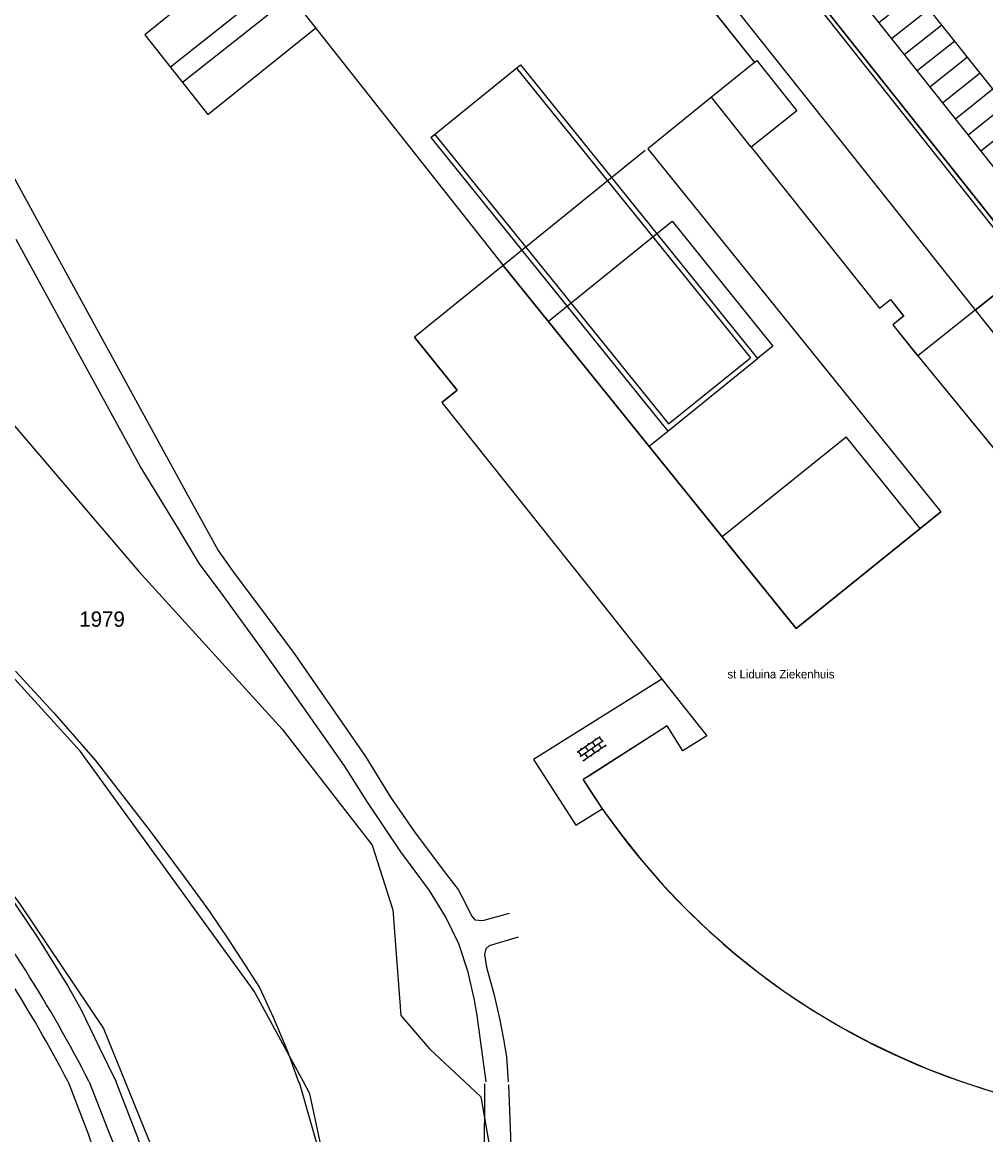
# Model space of a CAD drawing. Extents: x 148816 to 151297, y 399515 to 402500.
# Drawn here: x 150337.1 to 150450.2, y 400493.8 to 400624.4 of the extents above; entities that cross this region are included whole.
import ezdxf

# ---------------------------------------------------------------- set-up
doc = ezdxf.new("R2010")
doc.units = 0
for name, color, linetype in [('B01 Hoofdgebouw  [D] Norm', 7, 'Continuous'), ('B01 Hoofdgebouw  [T] Norm', 7, 'Continuous'), ('B01 hoofgebouw', 7, 'Continuous'), ('B02 Bijgebouw  [T] Norm', 7, 'Continuous'), ('G01 perceelsgrens', 7, 'Continuous'), ('S02 Open verharding  Norm', 7, 'Continuous'), ('T04 Haag heg  [D] Gem', 7, 'Continuous'), ('T09 Insteek water  [T] Norm', 7, 'Continuous'), ('V00 Kant verharding algemeen  [T] Norm', 7, 'Continuous'), ('V00 Kant verharding algemeen secundair  [T] Gem', 7, 'Continuous'), ('Z01 perceelnummer', 7, 'Continuous'), ('Z19 Overige Tekst  [Tekst] Gem', 7, 'Continuous')]:
    doc.layers.add(name, color=color, linetype=linetype)

msp = doc.modelspace()

# ---------------------------------------------------------------- linework, layer by layer
at = {"layer": 'B01 Hoofdgebouw  [D] Norm'}
for p, q in [((150423.03, 400619.65), (150417.98, 400615.57)), ((150417.98, 400615.57), (150410.49, 400609.52)), ((150422.65, 400609.7), (150417.98, 400615.57)), ((150410.21, 400609.29), (150393.54, 400595.82)), ((150410.49, 400609.52), (150444.9, 400566.92)), ((150398.83, 400589.27), (150413.35, 400601.01)), ((150413.35, 400601.01), (150425.2, 400586.34)), ((150393.54, 400595.82), (150383.11, 400587.4)), ((150393.54, 400595.82), (150427.94, 400553.22)), ((150425.2, 400586.34), (150423.4, 400584.9)), ((150410.67, 400574.61), (150412.85, 400576.38)), ((150419.25, 400563.99), (150433.78, 400575.72)), ((150442.47, 400564.96), (150433.78, 400575.72)), ((150427.94, 400553.22), (150444.9, 400566.92))]:
    msp.add_line(p, q, dxfattribs=at)
for points in [[(150387.12, 400580.37), (150388.13, 400581.18), (150383.11, 400587.4)], [(150403.33, 400558.37), (150417.42, 400540.62), (150414.63, 400538.84), (150412.76, 400541.77), (150403.77, 400536.01)]]:
    msp.add_lwpolyline(points, dxfattribs=at)
at = {"layer": 'B01 Hoofdgebouw  [T] Norm'}
for p, q in [((150458.54, 400591.76), (150424.38, 400634.75)), ((150416.18, 400628.25), (150423.03, 400619.65)), ((150423.03, 400619.65), (150423.3, 400619.85)), ((150423.3, 400619.85), (150427.99, 400613.96)), ((150427.99, 400613.96), (150422.65, 400609.7)), ((150422.65, 400609.7), (150437.7, 400590.8)), ((150437.7, 400590.8), (150438.99, 400591.83)), ((150438.99, 400591.83), (150440.55, 400589.87)), ((150448.92, 400590.57), (150442.19, 400585.22)), ((150440.55, 400589.87), (150439.28, 400588.86)), ((150439.28, 400588.86), (150442.18, 400585.22)), ((150442.19, 400585.22), (150456.96, 400567.22)), ((150386.33, 400579.75), (150387.12, 400580.37)), ((150386.33, 400579.75), (150403.33, 400558.37))]:
    msp.add_line(p, q, dxfattribs=at)
for points in [[(150403.77, 400536.01), (150402.93, 400535.47), (150405.14, 400532.06), (150407.41, 400528.98), (150409.79, 400525.97), (150412.31, 400523.09), (150414.94, 400520.33), (150417.7, 400517.69), (150420.58, 400515.17), (150423.55, 400512.79), (150426.64, 400510.54), (150429.84, 400508.43), (150433.12, 400506.47), (150436.49, 400504.65), (150439.92, 400503), (150443.43, 400501.49), (150447.41, 400500)], [(150447.46, 400500), (150450.64, 400498.95), (150454.33, 400497.92), (150458.06, 400497.09), (150461.82, 400496.4), (150465.61, 400495.87), (150469.4, 400495.54), (150473.22, 400495.33), (150477.05, 400495.35), (150480.86, 400495.52), (150484.64, 400495.87), (150490.44, 400496.74), (150489.76, 400500)]]:
    msp.add_lwpolyline(points, dxfattribs=at)
at = {"layer": 'B01 hoofgebouw'}
for points in [[(150456.26, 400589.95), (150458.53, 400591.76), (150424.38, 400634.75), (150422.68, 400633.4)], [(150417.9, 400629.61), (150416.18, 400628.25), (150423.03, 400619.65), (150423.3, 400619.86), (150427.99, 400613.96), (150422.65, 400609.7), (150437.7, 400590.8), (150438.99, 400591.83), (150440.54, 400589.87), (150439.28, 400588.86), (150442.19, 400585.22)], [(150422.65, 400609.7), (150417.98, 400615.57), (150410.49, 400609.52), (150444.9, 400566.92), (150427.94, 400553.22), (150393.54, 400595.82), (150383.11, 400587.4), (150388.13, 400581.18), (150386.33, 400579.75), (150403.33, 400558.37), (150417.42, 400540.62), (150414.63, 400538.84), (150412.76, 400541.77), (150402.93, 400535.47)], [(150456.26, 400589.95), (150455.51, 400589.35), (150452.37, 400593.31), (150448.92, 400590.57), (150442.19, 400585.22)], [(150442.19, 400585.22), (150456.96, 400567.22), (150459.15, 400568.98), (150460.8, 400568.8)]]:
    msp.add_lwpolyline(points, dxfattribs=at)
for centre, radius, start, end in [((150475.16, 400580.44), 85.09, 211.9113, 250.9892), ((150475.16, 400580.43), 85.07, 250.9869, 280.3461)]:
    msp.add_arc(centre, radius, start, end, dxfattribs=at)
at = {"layer": 'B02 Bijgebouw  [T] Norm'}
msp.add_line((150448.92, 400590.57), (150452.37, 400593.31), dxfattribs=at)
at = {"layer": 'G01 perceelsgrens'}
for points in [[(150370.07, 400500), (150364.31, 400510.65), (150343.9, 400538.77), (150328.46, 400555.76), (150313.53, 400572.26), (150301.64, 400579.11), (150295.43, 400584.76), (150288.96, 400595.19), (150291.22, 400604.99), (150318.19, 400634.66), (150340.67, 400659.51), (150365.18, 400684.1), (150373.91, 400692.93), (150390.96, 400711.75), (150406.32, 400733.75), (150409.4, 400738.01), (150409.1, 400742.54)], [(150326.93, 400587.74), (150350.74, 400559.9)], [(150350.74, 400559.9), (150367.6, 400541.38)], [(150313.66, 400550.34), (150323.37, 400538.51), (150330.45, 400529.32), (150336.76, 400520.92), (150346.59, 400506.26), (150349.15, 400500)], [(150367.6, 400541.38), (150378.14, 400527.79)], [(150378.14, 400527.79), (150380.56, 400520.18)], [(150380.56, 400520.18), (150381.5, 400507.81)], [(150381.5, 400507.81), (150384.87, 400503.87)], [(150384.87, 400503.87), (150389.02, 400500)], [(150349.15, 400500), (150353.98, 400488.16), (150355.3, 400468.96), (150359.22, 400435.95), (150360.6, 400421.25)], [(150381.8, 400436.12), (150380.16, 400447.31), (150377, 400469.31), (150373.56, 400485.88), (150370.83, 400498.59), (150370.07, 400500)], [(150389.02, 400500), (150390.92, 400498.24)], [(150390.92, 400498.24), (150396.35, 400467.05)]]:
    msp.add_lwpolyline(points, dxfattribs=at)
at = {"layer": 'S02 Open verharding  Norm'}
for p, q in [((150402.21, 400538.68), (150404.93, 400540.55)), ((150402.55, 400538.19), (150405.27, 400540.05)), ((150402.89, 400537.69), (150405.61, 400539.56)), ((150403.16, 400539.33), (150403.5, 400538.84)), ((150403.57, 400539.62), (150403.49, 400539.74)), ((150403.98, 400539.9), (150404.32, 400539.4)), ((150404.39, 400540.18), (150404.31, 400540.3)), ((150405.07, 400539.19), (150404.73, 400539.68)), ((150404.81, 400540.46), (150405.15, 400539.97)), ((150405.49, 400539.47), (150405.57, 400539.35)), ((150402.33, 400538.77), (150402.67, 400538.27)), ((150402.74, 400539.05), (150402.66, 400539.17)), ((150403.08, 400538.56), (150403.42, 400538.06)), ((150403.83, 400538.34), (150403.92, 400538.22)), ((150403.91, 400539.12), (150404.25, 400538.63)), ((150404.66, 400538.91), (150404.74, 400538.78)), ((150403.01, 400537.78), (150403.09, 400537.66))]:
    msp.add_line(p, q, dxfattribs=at)
at = {"layer": 'T04 Haag heg  [D] Gem'}
msp.add_lwpolyline([(150412.14, 400547.27), (150397.07, 400537.85), (150402.04, 400530.11), (150405.13, 400532.06)], dxfattribs=at)
at = {"layer": 'T09 Insteek water  [T] Norm'}
for points in [[(150336.29, 400548.21), (150340.76, 400543.32), (150345.64, 400537.74), (150351.95, 400529.6), (150356.3, 400523.77), (150359.07, 400519.99), (150361.23, 400516.74), (150362.86, 400514.28), (150364.92, 400511.06), (150366.53, 400507.61), (150368.21, 400503.6), (150369.53, 400499.87)], [(150335.18, 400522.42), (150338.89, 400516.92), (150342.38, 400511.32), (150343.96, 400508.55), (150346.09, 400504.06), (150348.08, 400500)], [(150358.08, 400468.63), (150353.85, 400478.66), (150353.26, 400484.64), (150350.68, 400493.36), (150348.08, 400500)], [(150473.81, 400363.87), (150463.58, 400371.67), (150449.57, 400382.22), (150443.01, 400386.27), (150442.42, 400389.15), (150435.85, 400395.38), (150423.87, 400402.2), (150398.97, 400416.05), (150390.3, 400422.43), (150388.46, 400425.04), (150384.36, 400433.46), (150384.04, 400434.07), (150379.96, 400450.79), (150379.47, 400453.02), (150377.07, 400466.92), (150373.64, 400485.76), (150369.61, 400499.92)]]:
    msp.add_lwpolyline(points, dxfattribs=at)
at = {"layer": 'V00 Kant verharding algemeen  [T] Norm'}
for p, q in [((150382.38, 400674.32), (150472.45, 400560.96)), ((150473.86, 400587.77), (150405.22, 400674.13)), ((150354, 400645.86), (150393.54, 400595.82)), ((150364.08, 400633.13), (150351.47, 400622.89)), ((150430.81, 400625.76), (150457.87, 400591.64)), ((150351.47, 400622.89), (150358.87, 400613.54)), ((150358.87, 400613.54), (150371.54, 400623.7)), ((150395.1, 400618.98), (150422.56, 400584.98)), ((150395.57, 400619.36), (150423.4, 400584.9)), ((150385.48, 400611.22), (150412.94, 400577.22)), ((150385.02, 400610.84), (150412.85, 400576.38)), ((150412.85, 400576.38), (150423.4, 400584.9)), ((150412.94, 400577.22), (150422.56, 400584.98))]:
    msp.add_line(p, q, dxfattribs=at)
for points in [[(150406.16, 400672.95), (150401.73, 400669.46), (150461.57, 400594.17)], [(150331.14, 400615.08), (150353.57, 400574.19), (150356.93, 400568.03), (150358.76, 400564.71), (150360.05, 400562.37), (150361.76, 400559.99), (150365.83, 400554.54), (150368.98, 400550.27), (150377.35, 400538.2), (150380.28, 400533.41), (150383.1, 400529.33), (150386.59, 400524.68), (150388.24, 400522.58), (150388.85, 400521.41), (150389.46, 400520.2), (150389.84, 400519.43), (150390.2, 400519.03), (150391.14, 400518.95), (150394.26, 400519.79)], [(150391.54, 400500), (150390.47, 400507.79), (150390.16, 400509.61), (150389.42, 400512.89), (150388.32, 400516.21), (150386.74, 400519.41), (150384.86, 400522.47), (150381.53, 400526.99), (150377.61, 400532.82), (150374.89, 400537.08), (150370.11, 400543.88), (150365.3, 400550.68), (150360.67, 400557.07), (150357.87, 400560.8), (150355.28, 400565.11), (150350.9, 400572.26), (150343.65, 400585.58), (150336.34, 400598.87)], [(150395.28, 400516.98), (150391.88, 400515.98), (150391.5, 400515.63), (150391.32, 400514.94), (150391.55, 400513.45), (150392.42, 400510.33), (150393.08, 400507.43), (150393.57, 400505.02), (150393.9, 400502.94), (150394.11, 400500)], [(150342.45, 400500), (150344.8, 400493.92), (150346.39, 400489.33), (150347.96, 400483.28), (150348.88, 400478.31), (150349.36, 400471.45), (150349.38, 400465.82), (150348.48, 400456.88), (150346.86, 400449.93), (150344.69, 400443.05), (150342.74, 400439.47), (150341.64, 400438.4), (150340.42, 400437.74), (150337.57, 400435.67)], [(150344.93, 400500), (150347.06, 400494.48), (150348.86, 400490.01), (150350.15, 400484.73), (150350.91, 400479.45), (150351.31, 400474.52), (150351.46, 400468.66), (150351.38, 400462.67), (150350.44, 400453.96), (150348.91, 400446.85), (150346.72, 400441.04), (150343.88, 400436.27), (150341.51, 400434.04), (150339.03, 400432.53)], [(150391.35, 400499.78), (150391.29, 400490.62), (150390.03, 400464.93), (150395.09, 400464.72), (150395.86, 400483.03), (150408.37, 400485.69)], [(150408.15, 400487.62), (150395.55, 400484.96), (150394.57, 400489.53), (150394.19, 400499.66)]]:
    msp.add_lwpolyline(points, dxfattribs=at)
for radius, start in [(164.14, 27.1163), (161.94, 27.5156)]:
    msp.add_arc((150198.83, 400425.19), radius, start, 37.617, dxfattribs=at)
at = {"layer": 'V00 Kant verharding algemeen secundair  [T] Gem'}
for p, q in [((150367.21, 400629.18), (150354.47, 400619.1)), ((150368.64, 400627.37), (150355.9, 400617.29)), ((150442.05, 400627.79), (150437.63, 400624.28)), ((150443.55, 400625.91), (150439.13, 400622.4)), ((150445.04, 400624.03), (150440.62, 400620.52)), ((150446.54, 400622.15), (150442.12, 400618.64)), ((150448.03, 400620.26), (150443.62, 400616.75)), ((150385.02, 400610.84), (150395.57, 400619.36)), ((150449.53, 400618.38), (150445.11, 400614.87)), ((150451.02, 400616.5), (150446.61, 400612.99)), ((150452.52, 400614.62), (150448.1, 400611.11)), ((150454.02, 400612.73), (150449.6, 400609.23))]:
    msp.add_line(p, q, dxfattribs=at)

# ---------------------------------------------------------------- texts
at = {"layer": 'Z01 perceelnummer'}
msp.add_text('1979', height=1.8, dxfattribs=at).set_placement((150343.76, 400553.41))
at = {"layer": 'Z19 Overige Tekst  [Tekst] Gem'}
msp.add_text('st Liduina Ziekenhuis', height=1, dxfattribs=at).set_placement((150419.86, 400547.35))

doc.saveas('drawing.dxf')
